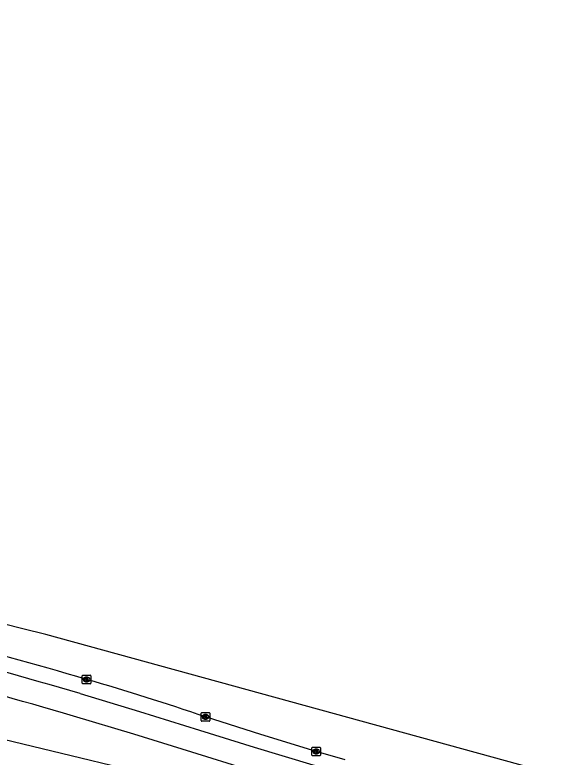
# Model space of a CAD drawing. Extents: x 163268 to 164360, y 381529 to 382285.
# Drawn here: x 164107.1 to 164169, y 382198.8 to 382284.8 of the extents above; entities that cross this region are included whole.
import ezdxf

# ---------------------------------------------------------------- set-up
doc = ezdxf.new("R2010")
doc.units = 0
for name, color, linetype in [('IMGEO_Fietspad_gesloten', 7, 'Continuous'), ('IMGEO_Kolk', 7, 'Continuous'), ('IMGEO_Rijbaan_regionaal_gesloten', 7, 'Continuous'), ('IMGEO_Waterloop', 7, 'Continuous')]:
    doc.layers.add(name, color=color, linetype=linetype)

msp = doc.modelspace()

# ---------------------------------------------------------------- linework, layer by layer
at = {"layer": 'IMGEO_Fietspad_gesloten'}
for points in [[(164114.687, 382206.165), (164121.575, 382204.092), (164128.496, 382201.936), (164134.841, 382199.95), (164141.648, 382197.918), (164145.581, 382196.793)], [(164145.924, 382193.866), (164140.941, 382195.309), (164134.075, 382197.359), (164127.632, 382199.361), (164120.905, 382201.457), (164113.934, 382203.558)]]:
    msp.add_lwpolyline(points, dxfattribs=at)
for centre, radius, start, end in [((163923.419, 381554.372), 679.277, 73.64571, 75.316289), ((163919.174, 381538.591), 692.901, 73.67538, 75.304115)]:
    msp.add_arc(centre, radius, start, end, dxfattribs=at)
at = {"layer": 'IMGEO_Kolk'}
for p, q in [((164114.932, 382207.371), (164114.932, 382208.223)), ((164115.007, 382208.297), (164115.859, 382208.297)), ((164115.42, 382208.077), (164115.445, 382208.077)), ((164115.933, 382208.223), (164115.933, 382207.371)), ((164115.859, 382207.297), (164115.007, 382207.297)), ((164115.443, 382207.517), (164115.418, 382207.517)), ((164128.702, 382203.039), (164128.702, 382203.891)), ((164128.777, 382203.965), (164129.629, 382203.965)), ((164129.19, 382203.745), (164129.215, 382203.745)), ((164129.703, 382203.891), (164129.703, 382203.039)), ((164129.629, 382202.965), (164128.777, 382202.965)), ((164129.213, 382203.185), (164129.188, 382203.185)), ((164141.521, 382199.029), (164141.521, 382199.881)), ((164141.596, 382199.955), (164142.448, 382199.955)), ((164142.032, 382199.175), (164142.007, 382199.175)), ((164142.009, 382199.735), (164142.034, 382199.735)), ((164142.522, 382199.881), (164142.522, 382199.029)), ((164142.448, 382198.955), (164141.596, 382198.955))]:
    msp.add_line(p, q, dxfattribs=at)
for points in [[(164114.932, 382207.371), (164114.932, 382208.223)], [(164115.007, 382208.297), (164115.859, 382208.297)], [(164115.253, 382207.997), (164115.376, 382207.997), (164115.376, 382207.846), (164115.506, 382207.997), (164115.67, 382207.997), (164115.524, 382207.846), (164115.677, 382207.597), (164115.525, 382207.597), (164115.44, 382207.761), (164115.376, 382207.694), (164115.376, 382207.597), (164115.253, 382207.597), (164115.253, 382207.997)], [(164115.933, 382208.223), (164115.933, 382207.371)], [(164115.859, 382207.297), (164115.007, 382207.297)], [(164128.702, 382203.039), (164128.702, 382203.891)], [(164128.777, 382203.965), (164129.629, 382203.965)], [(164129.023, 382203.665), (164129.146, 382203.665), (164129.146, 382203.514), (164129.276, 382203.665), (164129.44, 382203.665), (164129.294, 382203.514), (164129.447, 382203.265), (164129.295, 382203.265), (164129.21, 382203.429), (164129.146, 382203.362), (164129.146, 382203.265), (164129.023, 382203.265), (164129.023, 382203.665)], [(164129.703, 382203.891), (164129.703, 382203.039)], [(164129.629, 382202.965), (164128.777, 382202.965)], [(164141.521, 382199.029), (164141.521, 382199.881)], [(164141.596, 382199.955), (164142.448, 382199.955)], [(164141.842, 382199.655), (164141.965, 382199.655), (164141.965, 382199.504), (164142.095, 382199.655), (164142.259, 382199.655), (164142.113, 382199.504), (164142.266, 382199.255), (164142.114, 382199.255), (164142.029, 382199.419), (164141.965, 382199.352), (164141.965, 382199.255), (164141.842, 382199.255), (164141.842, 382199.655)], [(164142.522, 382199.881), (164142.522, 382199.029)], [(164142.448, 382198.955), (164141.596, 382198.955)]]:
    msp.add_lwpolyline(points, dxfattribs=at)
for centre, start, end in [((164115.009, 382208.221), 91.55205, 178.44795), ((164115.009, 382208.221), 91.55205, 178.44795), ((164115.857, 382208.221), 1.55205, 88.44795), ((164115.857, 382208.221), 1.55205, 88.44795), ((164115.009, 382207.373), 181.55205, 268.44795), ((164115.009, 382207.373), 181.55205, 268.44795), ((164115.857, 382207.373), 271.55205, 358.44795), ((164115.857, 382207.373), 271.55205, 358.44795), ((164128.779, 382203.889), 91.55205, 178.44795), ((164128.779, 382203.889), 91.55205, 178.44795), ((164129.627, 382203.889), 1.55205, 88.44795), ((164129.627, 382203.889), 1.55205, 88.44795), ((164128.779, 382203.041), 181.55205, 268.44795), ((164128.779, 382203.041), 181.55205, 268.44795), ((164129.627, 382203.041), 271.55205, 358.44795), ((164129.627, 382203.041), 271.55205, 358.44795), ((164141.598, 382199.879), 91.55205, 178.44795), ((164141.598, 382199.879), 91.55205, 178.44795), ((164142.446, 382199.879), 1.55205, 88.44795), ((164142.446, 382199.879), 1.55205, 88.44795), ((164141.598, 382199.031), 181.55205, 268.44795), ((164141.598, 382199.031), 181.55205, 268.44795), ((164142.446, 382199.031), 271.55205, 358.44795), ((164142.446, 382199.031), 271.55205, 358.44795)]:
    msp.add_arc(centre, 0.0765, start, end, dxfattribs=at)
for centre, major_axis, ratio, start_param, end_param in [((164115.419, 382207.797), (-0.387, 0.002), 0.722429, 4.712389, 7.853982), ((164115.444, 382207.797), (-0.39, 0.002), 0.717154, 1.570796, 4.712389), ((164129.189, 382203.465), (-0.387, 0.002), 0.722429, 4.712389, 7.853982), ((164129.214, 382203.465), (-0.39, 0.002), 0.717154, 1.570796, 4.712389), ((164142.008, 382199.455), (-0.387, 0.002), 0.722429, 4.712389, 7.853982), ((164142.033, 382199.455), (-0.39, 0.002), 0.717154, 1.570796, 4.712389)]:
    msp.add_ellipse(centre, major_axis=major_axis, ratio=ratio, start_param=start_param, end_param=end_param, dxfattribs=at)
at = {"layer": 'IMGEO_Rijbaan_regionaal_gesloten'}
for points in [[(164168.992, 382196.989), (164110.727, 382212.993), (164108.063, 382213.649), (164084.317, 382219.681), (164050.881, 382227.901), (164039.616, 382230.67), (164039.572, 382230.68), (164037.966, 382231.039), (164021.357, 382234.757), (164000.218, 382240.119), (163959.257, 382250.019), (163946.662, 382253.077), (163934.94, 382255.953), (163882.94, 382268.712), (163831.273, 382281.773), (163817.646, 382284.779)], [(164145.381, 382198.501), (164142.019, 382199.457), (164135.615, 382201.432), (164129.199, 382203.466)]]:
    msp.add_lwpolyline(points, dxfattribs=at)
for centre, radius, start, end in [((164018.847, 381887.231), 334.8, 73.23309, 76.41301), ((164044.383, 381957.873), 259.826, 70.9475, 74.13086)]:
    msp.add_arc(centre, radius, start, end, dxfattribs=at)
at = {"layer": 'IMGEO_Waterloop'}
msp.add_lwpolyline([(164061.215, 382209.546), (164061.732, 382211.747), (164086.771, 382205.491), (164146.245, 382191.123)], dxfattribs=at)

doc.saveas('drawing.dxf')
